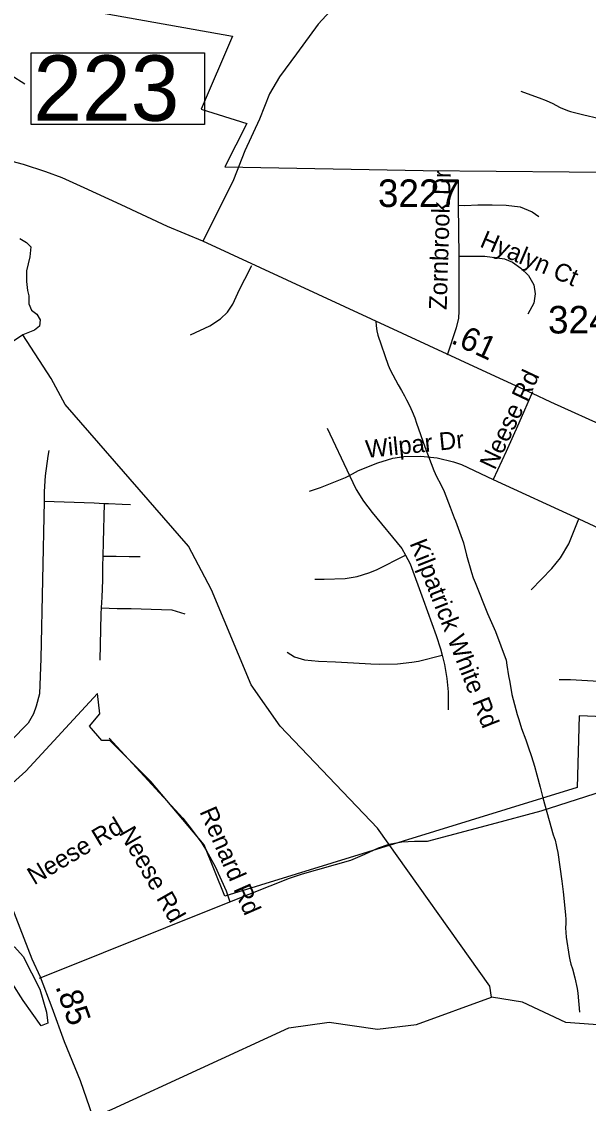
# Model space of a CAD drawing. Extents: x 1662474 to 1856135, y 779280 to 917889.
# Drawn here: x 1774758 to 1777791, y 828048 to 833837 of the extents above; entities that cross this region are included whole.
import ezdxf

# ---------------------------------------------------------------- set-up
doc = ezdxf.new("R2010")
doc.units = 0
for name, color, linetype in [('Exist Boundary Political City Limit New', 7, 'Continuous'), ('Exist Hydrographic Misc Water Feature', 7, 'Continuous'), ('Exist Hydrographic Pond Under 1500 Sq Ft', 7, 'Continuous'), ('Exist Road Non-System Type 51', 7, 'Continuous'), ('Exist Road Non-System Type 51 Label', 7, 'Continuous'), ('Exist Road Primary US Structure Standard Bridge Number Label', 7, 'Continuous'), ('Exist Road Secondary Historical Relocated Label', 7, 'Continuous'), ('Exist Road Secondary Mileage Hundredths English Label', 7, 'Continuous'), ('Exist Road Secondary Mileage Tenths English Label', 7, 'Continuous'), ('Exist Road Secondary Type 51 Attributed', 7, 'Continuous'), ('Map Preparation Boundary City Limit Buffer Line', 7, 'Continuous')]:
    doc.layers.add(name, color=color, linetype=linetype)

msp = doc.modelspace()

# ---------------------------------------------------------------- linework, layer by layer
at = {"layer": 'Exist Boundary Political City Limit New'}
for points in [[(1775043.6, 833908.2), (1775886.9, 833758.9), (1775718.6, 833368.8), (1775964, 833291.1), (1775844.6, 833058.6), (1776907, 833039.8), (1778469.6, 833026.4)], [(1777731.1, 829737.4), (1775844.6, 829156.4), (1775734.9, 829430.5), (1775449.8, 829770.3), (1775230.4, 829989.6), (1775186.5, 829989.6), (1775120.8, 830066.4), (1775175.5, 830132.1), (1775164.6, 830241.8), (1774780.8, 829825.2), (1774473.6, 829551.1), (1774023.9, 830000.6), (1774190.1, 830284.1), (1773697.8, 830287.6), (1773357, 830606.1), (1773165.2, 830359.1), (1772920, 830582.9), (1772784, 830388.4), (1773045.1, 830119.9), (1773015.8, 829340.3), (1772473.2, 829901.9), (1771810.6, 828912.2), (1769395.2, 828981.6)], [(1778447.1, 830093.6), (1777742.1, 830121.2), (1777731.1, 829737.4)]]:
    msp.add_lwpolyline(points, dxfattribs=at)
at = {"layer": 'Exist Hydrographic Misc Water Feature'}
for points in [[(1777430, 833464.1), (1777444, 833459.6), (1777527.8, 833428.8), (1777565.5, 833414.7), (1777601.4, 833398.9), (1777617.4, 833390.1), (1777641, 833377.8), (1777678.9, 833360.8), (1777694.9, 833355.9), (1777730.8, 833346.5), (1777766.7, 833337.3), (1777844.4, 833319.1), (1777858.6, 833316.1), (1777934.2, 833301.2), (1778008, 833285.6), (1778043.9, 833277.5), (1778201.6, 833240.4), (1778227.7, 833232.6), (1778239.6, 833226.8), (1778257.4, 833216.8), (1778273.4, 833208.9), (1778299.2, 833196.8), (1778327.3, 833186.7)], [(1776653.9, 832233.4), (1776655.5, 832209.4), (1776659.4, 832181.3), (1776665.2, 832159.3), (1776719.9, 831998.8), (1776729.8, 831972.7), (1776773, 831892.4), (1776790.7, 831862.2), (1776806.6, 831834.1), (1776818.3, 831812), (1776834.1, 831781.8), (1776847.9, 831749.7), (1776861.6, 831715.6), (1776871.4, 831687.5), (1776916.4, 831561.1), (1776963.3, 831434.6), (1776979.1, 831402.5), (1777000.8, 831360.3), (1777018.5, 831322.2), (1777051.7, 831237.9), (1777073.2, 831181.7), (1777079.2, 831165.7), (1777122.2, 831047.2), (1777139.7, 830981.1), (1777164.9, 830888.9), (1777174.7, 830860.7), (1777184.6, 830834.7), (1777251.2, 830670), (1777294.5, 830573.7), (1777351.1, 830419.2), (1777355, 830393.2), (1777364.4, 830335.1), (1777370.1, 830301), (1777381.6, 830234.9), (1777410.7, 830128.7), (1777418.5, 830102.6), (1777434.1, 830054.4), (1777455.6, 829992.2), (1777469.4, 829956.1), (1777486.8, 829904), (1777502.6, 829851.8), (1777516.1, 829805.6), (1777533.6, 829739.5), (1777547.1, 829683.4), (1777603.5, 829484.9), (1777613.3, 829456.7), (1777619.1, 829430.8), (1777623, 829412.7), (1777626.9, 829390.7), (1777649.6, 829236.5), (1777657, 829180.4), (1777668.1, 829056.3), (1777669.7, 829032.2), (1777669.7, 829010.2), (1777669.5, 828986.2), (1777673, 828936.2), (1777688.2, 828834), (1777692.1, 828816), (1777698, 828792), (1777705.6, 828767.9), (1777719.3, 828719.7), (1777730.8, 828661.6), (1777734.7, 828637.6), (1777743.7, 828535.5)], [(1777272.3, 828616), (1777264.3, 828675.2), (1776663.3, 829521.2), (1776142.3, 830066.9), (1775986.2, 830286.7), (1775773.2, 830796.5), (1775650.2, 831028.8), (1774990.3, 831787.3), (1774916.3, 831926.6), (1774764.4, 832160.6)], [(1771434.3, 825072.1), (1771769.3, 825327.8), (1772048.2, 825840.7), (1772207.3, 825932.7), (1772467.3, 826012.7), (1772576.2, 826128.6), (1772669.3, 826294.2), (1772812.2, 826435.7), (1773055.2, 826601.3), (1773214.3, 826650.7), (1773614.2, 826655.6), (1774205.2, 827549.5), (1774406.3, 827663.6), (1775242.3, 828017.4), (1776187.2, 828451.1), (1776404.3, 828482.7), (1776662.3, 828444.7), (1776871.2, 828469.9), (1777272.3, 828616)], [(1778287.3, 828283.5), (1777938.3, 828461.3), (1777671.4, 828479.9), (1777439.2, 828589.7), (1777272.3, 828616)]]:
    msp.add_lwpolyline(points, dxfattribs=at)
at = {"layer": 'Exist Hydrographic Pond Under 1500 Sq Ft'}
for points in [[(1774748.7, 832676.3), (1774784.6, 832653.9), (1774807, 832631.4), (1774802.6, 832577.6), (1774784.6, 832503.6), (1774784.6, 832445.3), (1774789.1, 832398.3), (1774795.8, 832369.1), (1774795.8, 832326.5), (1774811.5, 832292.9), (1774838.4, 832270.5), (1774856.4, 832241.3), (1774854.1, 832207.7), (1774827.2, 832185.3), (1774764.4, 832160.6)], [(1774764.4, 832160.6), (1774641.1, 832077.7)], [(1774719.8, 828886.1), (1774766, 828833.3), (1774855.3, 828658.2), (1774891.6, 828536), (1774898.2, 828476.6), (1774861.9, 828463.4), (1774766, 828598.8), (1774706.6, 828691.3), (1774653.7, 828806.8), (1774640.5, 828849.8), (1774660.3, 828872.9), (1774690, 828882.8), (1774719.8, 828886.1)]]:
    msp.add_lwpolyline(points, dxfattribs=at)
at = {"layer": 'Exist Road Non-System Type 51'}
for p, q in [((1777094.5, 832990.2), (1777095, 832854.1)), ((1777095, 832854.1), (1777097.6, 832581.5)), ((1776393.2, 831660.2), (1776512.1, 831408.5)), ((1777281.4, 831385.4), (1777740.1, 831176.2)), ((1774879.1, 831269.8), (1774860.2, 830427.5)), ((1774852.9, 828717), (1775872.5, 829125.4))]:
    msp.add_line(p, q, dxfattribs=at)
for points in [[(1777095, 832854.1), (1777129.9, 832853.2), (1777199.5, 832855.4), (1777276.4, 832855.6), (1777350.6, 832854), (1777426.6, 832845.1), (1777490.6, 832818.8), (1777525.5, 832793.4)], [(1777097.6, 832581.5), (1777097.6, 832286.5), (1777095.4, 832250.5), (1777083.2, 832198), (1777035.8, 832052.1)], [(1777097.6, 832581.5), (1777237.4, 832581.5), (1777341.5, 832566.8), (1777385.1, 832549.2), (1777429.4, 832516.7), (1777470.1, 832477.2), (1777498.8, 832428.2), (1777506.9, 832379.9), (1777498.8, 832329.8), (1777467.5, 832271.8)], [(1775661, 832161.2), (1775765.1, 832207.8), (1775822.1, 832246.1), (1775858.9, 832280.9), (1775887.5, 832324), (1775923.6, 832403.2), (1775951.8, 832457.6), (1775989.1, 832530.6)], [(1777491.6, 831855.8), (1777418.6, 831687.8), (1777351.8, 831536.4), (1777281.4, 831385.4)], [(1774902.8, 831541.6), (1774897.8, 831510.7), (1774884.6, 831405.9), (1774879.1, 831322.4), (1774879.1, 831269.8)], [(1776512.1, 831408.5), (1776560.4, 831434.2), (1776664.6, 831474.9), (1776715.9, 831492.2), (1776744.9, 831499.6), (1776803.8, 831508.5), (1776893.8, 831510.4), (1776982.5, 831501.4), (1777070.1, 831480.4), (1777112.4, 831465.8), (1777281.4, 831385.4)], [(1776299.2, 831324.2), (1776356.8, 831343.2), (1776491.1, 831397.2), (1776512.1, 831408.5)], [(1776512.1, 831408.5), (1776548.1, 831332.9), (1776588.5, 831269.9), (1776633.4, 831210.4), (1776791.9, 831016.9), (1776811.6, 830982)], [(1774879.1, 831269.8), (1775145.2, 831260.6), (1775199.4, 831258.7)], [(1775199.4, 831258.7), (1775195, 831051.2), (1775192.4, 830976.4)], [(1775199.4, 831258.7), (1775223, 831257.9), (1775296.6, 831254.9), (1775339.9, 831252.6)], [(1777485.4, 830795.7), (1777594.9, 830909.1), (1777642.6, 830966.9), (1777686.4, 831041.4), (1777740.1, 831176.2)], [(1777740.1, 831176.2), (1777873.9, 831113.5), (1777910.9, 831088.4), (1777933.4, 831069.4), (1777964.1, 831036.1), (1777989.9, 830999.4), (1778018.4, 830946.9), (1778034.6, 830904.9), (1778048.1, 830846.4), (1778051.2, 830816.9), (1778052.2, 830772.1), (1778030.8, 830296.2)], [(1775192.4, 830976.4), (1775191.4, 830921.8), (1775190.4, 830847.7), (1775186.6, 830756.7), (1775184.1, 830699.5)], [(1775192.4, 830976.4), (1775263.4, 830976.2), (1775333.6, 830975), (1775392.4, 830973.6)], [(1776326.6, 830852.9), (1776377, 830852.7), (1776489.4, 830855.8), (1776553.6, 830866.9), (1776616.6, 830886), (1776657.2, 830902.5), (1776811.6, 830982)], [(1776811.6, 830982), (1776836.9, 830935.1), (1776907.6, 830744), (1776977, 830550.9), (1777000.4, 830479.7), (1777008.5, 830446.6)], [(1775184.1, 830699.5), (1775182.6, 830667), (1775177, 830418.7)], [(1775184.1, 830699.5), (1775269.5, 830696.2), (1775344.8, 830695.2), (1775452, 830693.2), (1775561.2, 830688.8), (1775632.1, 830667.7)], [(1774860.2, 830427.5), (1774852.6, 830239.2), (1774836.4, 830173.7), (1774821.6, 830133), (1774793, 830083.1), (1774606.4, 829894.9)], [(1776178.9, 830461.7), (1776217.6, 830437.8), (1776272.1, 830420.4), (1776347, 830414.9), (1776438.2, 830410.7), (1776533.2, 830405.9), (1776627.2, 830400.4), (1776670.9, 830398.1), (1776769.9, 830399.9), (1776845.5, 830408.6), (1776882.8, 830414.9), (1777008.5, 830446.6)], [(1777008.5, 830446.6), (1777021.6, 830395.4), (1777033.6, 830320.9), (1777039.9, 830249.5), (1777041, 830154.5)], [(1777635, 830316.7), (1777695.1, 830315.9), (1778030.8, 830296.2)], [(1775226.9, 830001.8), (1775620.4, 829573.4), (1775666, 829517.5), (1775721.9, 829439.5), (1775747.4, 829399.1), (1775793.8, 829315.4), (1775851.8, 829184.4), (1775872.5, 829125.4)], [(1775872.5, 829125.4), (1776191.1, 829252.9), (1776261.8, 829276.2), (1776519.8, 829348.8), (1776595.6, 829381.2), (1776667.5, 829415.4), (1776724.2, 829434.2), (1776791.9, 829447.9), (1776861, 829451.6), (1776930, 829451.1), (1777273, 829541.1), (1777538.4, 829613.6), (1778256.5, 829842.7)]]:
    msp.add_lwpolyline(points, dxfattribs=at)
at = {"layer": 'Exist Road Primary US Structure Standard Bridge Number Label'}
msp.add_line((1771282.5, 835715.8), (1774774.1, 833504.1), dxfattribs=at)
msp.add_lwpolyline([(1774808.3, 833670.3), (1775737.3, 833670.3), (1775737.3, 833286.2), (1774808.3, 833286.2)], close=True, dxfattribs=at)
at = {"layer": 'Exist Road Secondary Type 51 Attributed'}
for points in [[(1777822.5, 834197.5), (1777775.7, 834183.6), (1777681.4, 834167.5), (1777530.1, 834158.1), (1776949.8, 834158.2), (1776837.7, 834151.6), (1776793.3, 834147.8), (1776772.6, 834145), (1776719.3, 834132.4), (1776650.6, 834103.4), (1776588.9, 834068.7), (1776536.8, 834024.4), (1776473.2, 833964.6), (1776345.7, 833823.4), (1776229.3, 833663.5), (1776138.6, 833541.7), (1776083.9, 833450.3), (1776030.5, 833314.6), (1775952.9, 833144.9), (1775891.5, 832989.9), (1775798, 832798.8), (1775728.3, 832661)], [(1775728.3, 832661), (1775538, 832740.3), (1775289.7, 832856.6), (1775093.1, 832947.1), (1774975.2, 833001.3), (1774887.3, 833032.3), (1774768.3, 833071.1), (1774653.4, 833102.5), (1774433.6, 833162.2), (1774272.2, 833209.2), (1774086.4, 833260.2), (1773915.3, 833299.9), (1773769.1, 833331.2), (1773595.6, 833371.9), (1773520.7, 833399.9), (1773409.2, 833447.6), (1773330.1, 833487.7), (1773181.8, 833568.6), (1772975.8, 833695.5), (1772839.1, 833797.1), (1772784.1, 833843.8)], [(1781275.9, 830117.5), (1780770.2, 830346.3), (1780456.4, 830492.2), (1780182.5, 830613.7), (1779924.8, 830736.7), (1779573, 830888.7), (1779437.5, 830953.1), (1779305.3, 831006), (1779129.8, 831092.7), (1778929.8, 831179.8), (1778736.2, 831264.8), (1778654.3, 831305.5), (1778565.5, 831348), (1778451, 831405.3), (1778177.3, 831535.6), (1777906.3, 831658), (1777589.8, 831800.8), (1777492.5, 831845.6), (1777247, 831958.8), (1775728.3, 832661)], [(1775235.3, 827698.5), (1775073.1, 828167.8), (1774987, 828376.5), (1774921.8, 828558.1), (1774858, 828722.2), (1774814.6, 828820), (1774707.4, 829096.7)]]:
    msp.add_lwpolyline(points, dxfattribs=at)
at = {"layer": 'Map Preparation Boundary City Limit Buffer Line'}
for points in [[(1775043.6, 833908.2), (1775886.9, 833758.9), (1775718.6, 833368.8), (1775964, 833291.1), (1775844.6, 833058.6), (1776907, 833039.8), (1778469.6, 833026.4)], [(1777731.1, 829737.4), (1775844.6, 829156.4), (1775734.9, 829430.5), (1775449.8, 829770.3), (1775230.4, 829989.6), (1775186.5, 829989.6), (1775120.8, 830066.4), (1775175.5, 830132.1), (1775164.6, 830241.8), (1774780.8, 829825.2), (1774473.6, 829551.1), (1774023.9, 830000.6), (1774190.1, 830284.1), (1773697.8, 830287.6), (1773357, 830606.1), (1773165.2, 830359.1), (1772920, 830582.9), (1772784, 830388.4), (1773045.1, 830119.9), (1773015.8, 829340.3), (1772473.2, 829901.9), (1771810.6, 828912.2), (1769395.2, 828981.6)], [(1778447.1, 830093.6), (1777742.1, 830121.2), (1777731.1, 829737.4)]]:
    msp.add_lwpolyline(points, dxfattribs=at)

# ---------------------------------------------------------------- texts
at = {"layer": 'Exist Road Non-System Type 51 Label'}
for s, rotation, p in [('Zornbrook Dr', 88.28165, (1777032.7, 832293.1)), ('Hyalyn Ct', 336.86829, (1777204.9, 832634.3)), ('Neese Rd', 64.74602, (1777290.7, 831432.8)), ('Wilpar Dr', 5.84374, (1776603.4, 831501.4)), ('Kilpatrick White Rd', 291.57238, (1776833.2, 831045.1)), ('Renard Rd', 293.61182, (1775708.5, 829609.3)), ('Neese Rd', 30.89277, (1774824.8, 829213.7)), ('Neese Rd', 299.81251, (1775276, 829495.6))]:
    msp.add_text(s, height=95, rotation=rotation, dxfattribs=at).set_placement(p)
at = {"layer": 'Exist Road Primary US Structure Standard Bridge Number Label'}
msp.add_text('223', height=350, dxfattribs=at).set_placement((1774820.9, 833306))
at = {"layer": 'Exist Road Secondary Historical Relocated Label'}
for s, p in [('3227', (1776664.9, 832844.5)), ('3243', (1777575.3, 832167.6))]:
    msp.add_text(s, height=147.64, dxfattribs=at).set_placement(p)
at = {"layer": 'Exist Road Secondary Mileage Hundredths English Label'}
msp.add_text('.61', height=125, rotation=335.18514, dxfattribs=at).set_placement((1777050.4, 832118.5))
at = {"layer": 'Exist Road Secondary Mileage Tenths English Label'}
msp.add_text('.85', height=125, rotation=289.46983, dxfattribs=at).set_placement((1774937.1, 828672.9))

doc.saveas('drawing.dxf')
